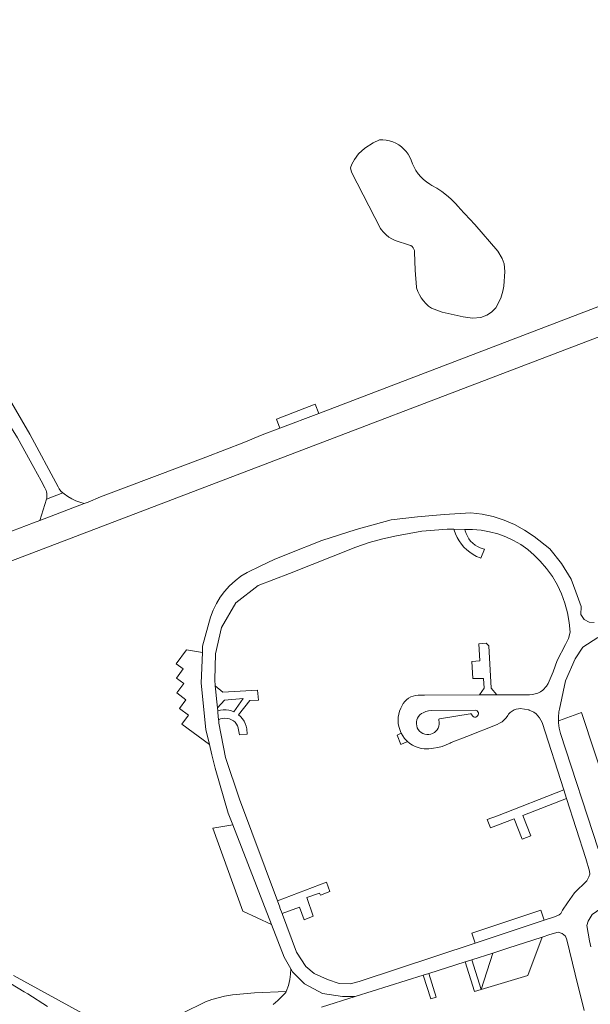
# Model space of a CAD drawing. Header units: metres. Extents: x 166325 to 190320, y 381923 to 404576.
# Tile 914 of 1056: x 177242 to 177371, y 399990 to 400213. Entities that reach past the tile are written whole.
import ezdxf

# ---------------------------------------------------------------- set-up
doc = ezdxf.new("R2010")
doc.units = ezdxf.units.M
for name, color, linetype, lineweight in [('B-WE-OG-WATER_MEER-GV', 8, 'Continuous', 18), ('B-WE-VH-VERHARDING_ASFALT-GV', 8, 'Continuous', 18), ('B-WE-VH-VERHARDING_BETONSTRAATSTEEN-GV', 8, 'Continuous', 18)]:
    doc.layers.add(name, color=color, linetype=linetype, lineweight=lineweight)

msp = doc.modelspace()

# ---------------------------------------------------------------- linework, layer by layer
at = {"layer": 'B-WE-OG-WATER_MEER-GV', "flags": 128}
msp.add_lwpolyline([(177341.346, 400170.113), (177341.107, 400170.4), (177340.235, 400171.368), (177339.306, 400172.282), (177338.322, 400173.136), (177337.287, 400173.929), (177336.206, 400174.656), (177335.082, 400175.316), (177334.588, 400175.596), (177333.858, 400176.085), (177333.176, 400176.638), (177332.547, 400177.251), (177331.976, 400177.919), (177331.469, 400178.635), (177331.028, 400179.395), (177330.659, 400180.192), (177330.364, 400181.019), (177330.072, 400181.676), (177329.696, 400182.332), (177329.253, 400182.943), (177328.748, 400183.505), (177328.186, 400184.01), (177327.574, 400184.453), (177326.919, 400184.829), (177326.228, 400185.133), (177325.508, 400185.362), (177324.768, 400185.515), (177324.016, 400185.588), (177323.261, 400185.581), (177321.817, 400184.912), (177319.972, 400183.685), (177318.495, 400182.431), (177317.604, 400181.144), (177317.022, 400180.134), (177316.724, 400179.249), (177316.924, 400178.268), (177323.47, 400165.561), (177323.632, 400165.341), (177324.156, 400164.721), (177324.739, 400164.156), (177325.374, 400163.651), (177326.055, 400163.212), (177326.777, 400162.841), (177330.016, 400161.838), (177330.33, 400161.707), (177330.616, 400161.503), (177330.849, 400161.24), (177331.017, 400160.931), (177331.11, 400160.592), (177331.125, 400160.241), (177331.321, 400156.194), (177331.563, 400152.349), (177331.618, 400152.154), (177331.891, 400151.375), (177332.238, 400150.625), (177332.655, 400149.912), (177333.139, 400149.243), (177333.686, 400148.624), (177334.29, 400148.061), (177334.946, 400147.559), (177337.405, 400146.712), (177342.14, 400145.609), (177344.241, 400145.333), (177346.09, 400145.518), (177347.445, 400146.015), (177348.521, 400146.712), (177349.449, 400147.651), (177350.617, 400149.888), (177351.1, 400151.443), (177351.316, 400152.59), (177351.547, 400155.864), (177351.361, 400157.604), (177350.904, 400158.828), (177349.956, 400160.472), (177344.751, 400166.495)], close=True, dxfattribs=at)
msp.add_lwpolyline([(177341.346, 400170.113), (177341.107, 400170.4), (177340.235, 400171.368), (177339.306, 400172.282), (177338.322, 400173.136), (177337.287, 400173.929), (177336.206, 400174.656), (177335.082, 400175.316), (177334.588, 400175.596), (177333.858, 400176.085), (177333.176, 400176.638), (177332.547, 400177.251), (177331.976, 400177.919), (177331.469, 400178.635), (177331.028, 400179.395), (177330.659, 400180.192), (177330.364, 400181.019), (177330.072, 400181.676), (177329.696, 400182.332), (177329.253, 400182.943), (177328.748, 400183.505), (177328.186, 400184.01), (177327.574, 400184.453), (177326.919, 400184.829), (177326.228, 400185.133), (177325.508, 400185.362), (177324.768, 400185.515), (177324.016, 400185.588), (177323.261, 400185.581), (177321.817, 400184.912), (177319.972, 400183.685), (177318.495, 400182.431), (177317.604, 400181.144), (177317.022, 400180.134), (177316.724, 400179.249), (177316.924, 400178.268), (177323.47, 400165.561), (177323.632, 400165.341), (177324.156, 400164.721), (177324.739, 400164.156), (177325.374, 400163.651), (177326.055, 400163.212), (177326.777, 400162.841), (177330.016, 400161.838), (177330.33, 400161.707), (177330.616, 400161.503), (177330.849, 400161.24), (177331.017, 400160.931), (177331.11, 400160.592), (177331.125, 400160.241), (177331.321, 400156.194), (177331.563, 400152.349), (177331.618, 400152.154), (177331.891, 400151.375), (177332.238, 400150.625), (177332.655, 400149.912), (177333.139, 400149.243), (177333.686, 400148.624), (177334.29, 400148.061), (177334.946, 400147.559), (177337.405, 400146.712), (177342.14, 400145.609), (177344.241, 400145.333), (177346.09, 400145.518), (177347.445, 400146.015), (177348.521, 400146.712), (177349.449, 400147.651), (177350.617, 400149.888), (177351.1, 400151.443), (177351.316, 400152.59), (177351.547, 400155.864), (177351.361, 400157.604), (177350.904, 400158.828), (177349.956, 400160.472), (177344.751, 400166.495)], close=True, dxfattribs=at)
at = {"layer": 'B-WE-VH-VERHARDING_ASFALT-GV', "flags": 128}
for points in [[(177232.697, 400087.678), (177420.873, 400159.46), (177418.933, 400165.504), (177414.404, 400163.95), (177309.548, 400123.856), (177300.79, 400120.507), (177296.766, 400118.968), (177292.618, 400117.303), (177284.1, 400113.996), (177260.344, 400104.988), (177257.538, 400103.826), (177256.647, 400103.484), (177246.662, 400099.646), (177245.193, 400099.127), (177202.502, 400082.868)], [(177232.697, 400087.678), (177420.873, 400159.46), (177418.933, 400165.504), (177414.404, 400163.95), (177309.548, 400123.856), (177300.79, 400120.507), (177296.766, 400118.968), (177292.618, 400117.303), (177284.1, 400113.996), (177260.344, 400104.988), (177257.538, 400103.826), (177256.647, 400103.484), (177246.662, 400099.646), (177245.193, 400099.127), (177202.502, 400082.868)], [(177371.672, 400076.611), (177370.528, 400076.752), (177369.39, 400077.296), (177368.686, 400078.475), (177368.697, 400080.247), (177367.548, 400083.588), (177366.451, 400086.446), (177364.318, 400089.945), (177361.679, 400093.253), (177358.126, 400096.073), (177355.983, 400097.507), (177353.717, 400098.736), (177351.347, 400099.749), (177348.893, 400100.539), (177346.376, 400101.098), (177343.818, 400101.421), (177337.82, 400101.044), (177331.835, 400100.503), (177325.867, 400099.797), (177317.985, 400097.664), (177310.226, 400095.123), (177302.609, 400092.18), (177299.517, 400090.829), (177296.45, 400089.423), (177293.409, 400087.96), (177291.994, 400087.069), (177290.666, 400086.052), (177289.437, 400084.917), (177288.317, 400083.675), (177287.316, 400082.336), (177286.441, 400080.911), (177285.7, 400079.412), (177285.099, 400077.851), (177283.354, 400071.3), (177283.29, 400069.847), (177282.985, 400062.913), (177284.09, 400052.486), (177284.895, 400049.098)], [(177371.672, 400076.611), (177370.528, 400076.752), (177369.39, 400077.296), (177368.686, 400078.475), (177368.697, 400080.247), (177367.548, 400083.588), (177366.451, 400086.446), (177364.318, 400089.945), (177361.679, 400093.253), (177358.126, 400096.073), (177355.983, 400097.507), (177353.717, 400098.736), (177351.347, 400099.749), (177348.893, 400100.539), (177346.376, 400101.098), (177343.818, 400101.421), (177337.82, 400101.044), (177331.835, 400100.503), (177325.867, 400099.797), (177317.985, 400097.664), (177310.226, 400095.123), (177302.609, 400092.18), (177299.517, 400090.829), (177296.45, 400089.423), (177293.409, 400087.96), (177291.994, 400087.069), (177290.666, 400086.052), (177289.437, 400084.917), (177288.317, 400083.675), (177287.316, 400082.336), (177286.441, 400080.911), (177285.7, 400079.412), (177285.099, 400077.851), (177283.354, 400071.3), (177283.29, 400069.847), (177282.985, 400062.913), (177284.09, 400052.486), (177284.895, 400049.098)], [(177372.577, 400025.547), (177364.065, 400051.575), (177363.794, 400052.788), (177363.641, 400054.021), (177363.629, 400054.444), (177363.607, 400055.263), (177363.693, 400056.502), (177363.813, 400057.074), (177365.164, 400063.501), (177367.385, 400068.434), (177369.101, 400071.041), (177372.481, 400073.236)], [(177372.577, 400025.547), (177364.065, 400051.575), (177363.794, 400052.788), (177363.641, 400054.021), (177363.629, 400054.444), (177363.607, 400055.263), (177363.693, 400056.502), (177363.813, 400057.074), (177365.164, 400063.501), (177367.385, 400068.434), (177369.101, 400071.041), (177372.481, 400073.236)], [(177284.895, 400049.098), (177285.452, 400046.755), (177286.17, 400043.734), (177289.112, 400033.618), (177290.127, 400031.009), (177298.879, 400008.495), (177301.765, 400001.068), (177303.223, 399998.45), (177303.599, 399997.775), (177306.31, 399995.091), (177310.398, 399992.905), (177314.875, 399992.243), (177317.754, 399992.207), (177333.102, 399997.04), (177334.371, 399997.442), (177342.58, 400000.043), (177344.05, 400000.509), (177348.835, 400002.026), (177352.224, 400003.1), (177359.973, 400005.642), (177361.658, 400006.195), (177363.52, 400006.746), (177364.441, 400006.468), (177365.215, 400005.81), (177365.502, 400005), (177367.411, 399997.269), (177369.43, 399989.09)], [(177284.895, 400049.098), (177285.452, 400046.755), (177286.17, 400043.734), (177289.112, 400033.618), (177290.127, 400031.009), (177298.879, 400008.495), (177301.765, 400001.068), (177303.223, 399998.45), (177303.599, 399997.775), (177306.31, 399995.091), (177310.398, 399992.905), (177314.875, 399992.243), (177317.754, 399992.207), (177333.102, 399997.04), (177334.371, 399997.442), (177342.58, 400000.043), (177344.05, 400000.509), (177348.835, 400002.026), (177352.224, 400003.1), (177359.973, 400005.642), (177361.658, 400006.195), (177363.52, 400006.746), (177364.441, 400006.468), (177365.215, 400005.81), (177365.502, 400005), (177367.411, 399997.269), (177369.43, 399989.09)], [(177370.926, 400003.454), (177370.58, 400004.813), (177370.036, 400008.244), (177370.335, 400009.205), (177371.248, 400010.759), (177373.143, 400012.054), (177387.088, 400016.399), (177408.853, 400023.244), (177420.817, 400027.006), (177421.298, 400027.157), (177428.69, 400029.482), (177431.665, 400030.423), (177432.061, 400030.548), (177447.312, 400035.37), (177472.557, 400043.177), (177472.962, 400043.302)], [(177370.926, 400003.454), (177370.58, 400004.813), (177370.036, 400008.244), (177370.335, 400009.205), (177371.248, 400010.759), (177373.143, 400012.054), (177387.088, 400016.399), (177408.853, 400023.244), (177420.817, 400027.006), (177421.298, 400027.157), (177428.69, 400029.482), (177431.665, 400030.423), (177432.061, 400030.548), (177447.312, 400035.37), (177472.557, 400043.177), (177472.962, 400043.302)], [(177310.179, 399989.828), (177317.754, 399992.207), (177314.875, 399992.243), (177310.398, 399992.905), (177306.31, 399995.091), (177303.599, 399997.775), (177303.223, 399998.45), (177303.203, 399997.3), (177303.009, 399996.096), (177302.726, 399994.72), (177302.207, 399993.37), (177302.123, 399993.15), (177300.279, 399991.284), (177299.29, 399990.446)], [(177310.179, 399989.828), (177317.754, 399992.207), (177314.875, 399992.243), (177310.398, 399992.905), (177306.31, 399995.091), (177303.599, 399997.775), (177303.223, 399998.45), (177303.203, 399997.3), (177303.009, 399996.096), (177302.726, 399994.72), (177302.207, 399993.37), (177302.123, 399993.15), (177300.279, 399991.284), (177299.29, 399990.446)]]:
    msp.add_lwpolyline(points, dxfattribs=at)
for points in [[(177286.209, 400062.37), (177286.083, 400063.681), (177286.246, 400069.535), (177287.579, 400075.49), (177290.818, 400081.11), (177295.877, 400084.966), (177302.914, 400087.735), (177317.939, 400093.647), (177320.941, 400094.681), (177323.996, 400095.543), (177327.096, 400096.229), (177332.756, 400097.26), (177338.492, 400097.718), (177339.991, 400097.687), (177342.518, 400097.635), (177344.244, 400097.599), (177346.157, 400097.452), (177348.049, 400097.134), (177349.905, 400096.648), (177351.71, 400095.998), (177353.449, 400095.188), (177355.109, 400094.226), (177356.676, 400093.119), (177358.138, 400091.876), (177359.482, 400090.507), (177360.935, 400088.821), (177362.231, 400087.011), (177363.36, 400085.092), (177364.312, 400083.08), (177365.08, 400080.991), (177365.657, 400078.841), (177366.04, 400076.648), (177366.224, 400074.43), (177365.898, 400073.027), (177365.194, 400071.679), (177363.294, 400068.04), (177362.384, 400065.52), (177361.303, 400062.843), (177360.902, 400062.252), (177360.081, 400061.346), (177359.543, 400060.997), (177358.966, 400060.718), (177358.358, 400060.513), (177357.73, 400060.385), (177357.091, 400060.336), (177356.795, 400060.34), (177349.686, 400060.301), (177345.832, 400060.28), (177333.431, 400060.211), (177332.536, 400060.206), (177331.963, 400060.231), (177331.391, 400060.176), (177330.833, 400060.043), (177330.299, 400059.833), (177329.799, 400059.55), (177329.343, 400059.202), (177328.94, 400058.793), (177328.597, 400058.332), (177328.375, 400057.939), (177328.035, 400057.316), (177327.768, 400056.659), (177327.576, 400055.975), (177327.462, 400055.275), (177327.427, 400054.566), (177327.473, 400053.857), (177327.598, 400053.158), (177327.801, 400052.478), (177328.079, 400051.825), (177328.159, 400051.668), (177328.499, 400051.049), (177328.907, 400050.473), (177329.377, 400049.947), (177329.53, 400049.8), (177330.069, 400049.351), (177330.655, 400048.966), (177331.282, 400048.648), (177331.94, 400048.403), (177332.621, 400048.233), (177333.317, 400048.14), (177334.018, 400048.125), (177334.409, 400048.152), (177335.405, 400048.253), (177336.391, 400048.433), (177337.358, 400048.691), (177338.302, 400049.026), (177339.216, 400049.434), (177339.441, 400049.549), (177342.966, 400050.933), (177349.772, 400053.606), (177350.349, 400053.887), (177350.887, 400054.237), (177351.378, 400054.652), (177351.813, 400055.124), (177352.186, 400055.647), (177352.371, 400055.968), (177352.725, 400056.342), (177353.133, 400056.655), (177353.584, 400056.902), (177354.069, 400057.077), (177354.574, 400057.174), (177355.004, 400057.194), (177356.92, 400056.898), (177356.998, 400056.874), (177357.557, 400056.656), (177358.083, 400056.366), (177358.565, 400056.009), (177358.996, 400055.591), (177359.367, 400055.119), (177359.673, 400054.602), (177359.907, 400054.049), (177364.801, 400038.838), (177365.422, 400036.909), (177369.775, 400023.381), (177370.65, 400020.487), (177370.659, 400019.822), (177370.447, 400019.222), (177369.989, 400018.345), (177367.204, 400015.636), (177365.614, 400013.369), (177364.559, 400011.737), (177364.163, 400010.979), (177363.734, 400010.645), (177362.943, 400010.296), (177360.377, 400009.446), (177344.788, 400004.282), (177318.623, 399995.616), (177316.621, 399995.088), (177314.126, 399995.172), (177311.545, 399996.063), (177308.489, 399997.405), (177306.664, 399998.966), (177304.528, 400002.265), (177301.359, 400010.742), (177301.285, 400010.94), (177300.798, 400012.243), (177300.74, 400012.399), (177300.208, 400013.827), (177291.668, 400036.751), (177288.512, 400046.166), (177287.018, 400053.902), (177286.969, 400054.417), (177286.945, 400054.669), (177286.783, 400056.362), (177286.75, 400056.702), (177286.688, 400057.358), (177286.557, 400058.723), (177286.279, 400061.635)], [(177286.209, 400062.37), (177286.083, 400063.681), (177286.246, 400069.535), (177287.579, 400075.49), (177290.818, 400081.11), (177295.877, 400084.966), (177302.914, 400087.735), (177317.939, 400093.647), (177320.941, 400094.681), (177323.996, 400095.543), (177327.096, 400096.229), (177332.756, 400097.26), (177338.492, 400097.718), (177339.991, 400097.687), (177342.518, 400097.635), (177344.244, 400097.599), (177346.157, 400097.452), (177348.049, 400097.134), (177349.905, 400096.648), (177351.71, 400095.998), (177353.449, 400095.188), (177355.109, 400094.226), (177356.676, 400093.119), (177358.138, 400091.876), (177359.482, 400090.507), (177360.935, 400088.821), (177362.231, 400087.011), (177363.36, 400085.092), (177364.312, 400083.08), (177365.08, 400080.991), (177365.657, 400078.841), (177366.04, 400076.648), (177366.224, 400074.43), (177365.898, 400073.027), (177365.194, 400071.679), (177363.294, 400068.04), (177362.384, 400065.52), (177361.303, 400062.843), (177360.902, 400062.252), (177360.081, 400061.346), (177359.543, 400060.997), (177358.966, 400060.718), (177358.358, 400060.513), (177357.73, 400060.385), (177357.091, 400060.336), (177356.795, 400060.34), (177349.686, 400060.301), (177345.832, 400060.28), (177333.431, 400060.211), (177332.536, 400060.206), (177331.963, 400060.231), (177331.391, 400060.176), (177330.833, 400060.043), (177330.299, 400059.833), (177329.799, 400059.55), (177329.343, 400059.202), (177328.94, 400058.793), (177328.597, 400058.332), (177328.375, 400057.939), (177328.035, 400057.316), (177327.768, 400056.659), (177327.576, 400055.975), (177327.462, 400055.275), (177327.427, 400054.566), (177327.473, 400053.857), (177327.598, 400053.158), (177327.801, 400052.478), (177328.079, 400051.825), (177328.159, 400051.668), (177328.499, 400051.049), (177328.907, 400050.473), (177329.377, 400049.947), (177329.53, 400049.8), (177330.069, 400049.351), (177330.655, 400048.966), (177331.282, 400048.648), (177331.94, 400048.403), (177332.621, 400048.233), (177333.317, 400048.14), (177334.018, 400048.125), (177334.409, 400048.152), (177335.405, 400048.253), (177336.391, 400048.433), (177337.358, 400048.691), (177338.302, 400049.026), (177339.216, 400049.434), (177339.441, 400049.549), (177342.966, 400050.933), (177349.772, 400053.606), (177350.349, 400053.887), (177350.887, 400054.237), (177351.378, 400054.652), (177351.813, 400055.124), (177352.186, 400055.647), (177352.371, 400055.968), (177352.725, 400056.342), (177353.133, 400056.655), (177353.584, 400056.902), (177354.069, 400057.077), (177354.574, 400057.174), (177355.004, 400057.194), (177356.92, 400056.898), (177356.998, 400056.874), (177357.557, 400056.656), (177358.083, 400056.366), (177358.565, 400056.009), (177358.996, 400055.591), (177359.367, 400055.119), (177359.673, 400054.602), (177359.907, 400054.049), (177364.801, 400038.838), (177365.422, 400036.909), (177369.775, 400023.381), (177370.65, 400020.487), (177370.659, 400019.822), (177370.447, 400019.222), (177369.989, 400018.345), (177367.204, 400015.636), (177365.614, 400013.369), (177364.559, 400011.737), (177364.163, 400010.979), (177363.734, 400010.645), (177362.943, 400010.296), (177360.377, 400009.446), (177344.788, 400004.282), (177318.623, 399995.616), (177316.621, 399995.088), (177314.126, 399995.172), (177311.545, 399996.063), (177308.489, 399997.405), (177306.664, 399998.966), (177304.528, 400002.265), (177301.359, 400010.742), (177301.285, 400010.94), (177300.798, 400012.243), (177300.74, 400012.399), (177300.208, 400013.827), (177291.668, 400036.751), (177288.512, 400046.166), (177287.018, 400053.902), (177286.969, 400054.417), (177286.945, 400054.669), (177286.783, 400056.362), (177286.75, 400056.702), (177286.688, 400057.358), (177286.557, 400058.723), (177286.279, 400061.635)], [(177331.63, 400053.287), (177331.559, 400053.735), (177331.568, 400054.19), (177331.656, 400054.636), (177331.82, 400055.059), (177332.057, 400055.447), (177332.357, 400055.788), (177332.713, 400056.071), (177333.113, 400056.287), (177333.691, 400056.53), (177334.293, 400056.697), (177334.878, 400056.783), (177344.828, 400056.854), (177345.072, 400056.802), (177345.286, 400056.675), (177345.45, 400056.487), (177345.546, 400056.258), (177345.565, 400056.009), (177345.505, 400055.768), (177345.372, 400055.557), (177345.179, 400055.399), (177344.947, 400055.31), (177344.698, 400055.299), (177344.458, 400055.367), (177344.379, 400055.41), (177344.187, 400055.583), (177344.057, 400055.807), (177344.021, 400055.922), (177343.935, 400056.022), (177343.808, 400056.056), (177343.705, 400056.027), (177336.752, 400054.911), (177336.647, 400054.838), (177336.603, 400054.717), (177336.632, 400054.602), (177336.714, 400054.156), (177336.717, 400053.701), (177336.64, 400053.253), (177336.486, 400052.826), (177336.259, 400052.432), (177335.967, 400052.084), (177335.619, 400051.792), (177335.225, 400051.566), (177334.797, 400051.412), (177334.349, 400051.335), (177333.895, 400051.338), (177333.448, 400051.421), (177333.022, 400051.58), (177332.631, 400051.812), (177332.287, 400052.108), (177331.999, 400052.46), (177331.778, 400052.857)], [(177331.63, 400053.287), (177331.559, 400053.735), (177331.568, 400054.19), (177331.656, 400054.636), (177331.82, 400055.059), (177332.057, 400055.447), (177332.357, 400055.788), (177332.713, 400056.071), (177333.113, 400056.287), (177333.691, 400056.53), (177334.293, 400056.697), (177334.878, 400056.783), (177344.828, 400056.854), (177345.072, 400056.802), (177345.286, 400056.675), (177345.45, 400056.487), (177345.546, 400056.258), (177345.565, 400056.009), (177345.505, 400055.768), (177345.372, 400055.557), (177345.179, 400055.399), (177344.947, 400055.31), (177344.698, 400055.299), (177344.458, 400055.367), (177344.379, 400055.41), (177344.187, 400055.583), (177344.057, 400055.807), (177344.021, 400055.922), (177343.935, 400056.022), (177343.808, 400056.056), (177343.705, 400056.027), (177336.752, 400054.911), (177336.647, 400054.838), (177336.603, 400054.717), (177336.632, 400054.602), (177336.714, 400054.156), (177336.717, 400053.701), (177336.64, 400053.253), (177336.486, 400052.826), (177336.259, 400052.432), (177335.967, 400052.084), (177335.619, 400051.792), (177335.225, 400051.566), (177334.797, 400051.412), (177334.349, 400051.335), (177333.895, 400051.338), (177333.448, 400051.421), (177333.022, 400051.58), (177332.631, 400051.812), (177332.287, 400052.108), (177331.999, 400052.46), (177331.778, 400052.857)]]:
    msp.add_lwpolyline(points, close=True, dxfattribs=at)
at = {"layer": 'B-WE-VH-VERHARDING_BETONSTRAATSTEEN-GV', "flags": 128}
for points in [[(177182.961, 400212.71), (177191.29, 400199.308), (177194.671, 400193.867), (177201.861, 400182.297), (177204.387, 400178.233), (177208.768, 400171.184), (177241.602, 400118.35), (177245.28, 400111.633), (177246.946, 400108.648), (177247.754, 400107.035)], [(177182.961, 400212.71), (177191.29, 400199.308), (177194.671, 400193.867), (177201.861, 400182.297), (177204.387, 400178.233), (177208.768, 400171.184), (177241.602, 400118.35), (177245.28, 400111.633), (177246.946, 400108.648), (177247.754, 400107.035)], [(177248.135, 400104.463), (177251.784, 400105.902), (177251.364, 400106.324), (177251.004, 400106.799), (177250.748, 400107.241), (177244.396, 400119.128), (177239.243, 400127.954)], [(177248.135, 400104.463), (177251.784, 400105.902), (177251.364, 400106.324), (177251.004, 400106.799), (177250.748, 400107.241), (177244.396, 400119.128), (177239.243, 400127.954)], [(177236.46, 399997.279), (177243.097, 399993.288), (177243.905, 399992.829), (177248.335, 399989.975)], [(177236.46, 399997.279), (177243.097, 399993.288), (177243.905, 399992.829), (177248.335, 399989.975)], [(177258.67, 399987.095), (177240.678, 399996.981)], [(177258.67, 399987.095), (177240.678, 399996.981)], [(177299.29, 399990.446), (177300.279, 399991.284), (177302.123, 399993.15), (177302.207, 399993.37), (177295.033, 399993.046), (177290.102, 399992.61), (177288.308, 399992.305), (177286.851, 399991.952), (177285.425, 399991.526), (177284.015, 399991.021), (177278.809, 399988.487)], [(177299.29, 399990.446), (177300.279, 399991.284), (177302.123, 399993.15), (177302.207, 399993.37), (177295.033, 399993.046), (177290.102, 399992.61), (177288.308, 399992.305), (177286.851, 399991.952), (177285.425, 399991.526), (177284.015, 399991.021), (177278.809, 399988.487)]]:
    msp.add_lwpolyline(points, dxfattribs=at)
for points in [[(177300, 400122.572), (177300.79, 400120.507), (177309.548, 400123.856), (177308.762, 400125.911)], [(177300, 400122.572), (177300.79, 400120.507), (177309.548, 400123.856), (177308.762, 400125.911)], [(177256.647, 400103.484), (177255.676, 400103.77), (177254.731, 400104.133), (177253.818, 400104.569), (177252.942, 400105.076), (177252.109, 400105.65), (177251.784, 400105.902), (177248.135, 400104.463), (177246.662, 400099.646)], [(177256.647, 400103.484), (177255.676, 400103.77), (177254.731, 400104.133), (177253.818, 400104.569), (177252.942, 400105.076), (177252.109, 400105.65), (177251.784, 400105.902), (177248.135, 400104.463), (177246.662, 400099.646)], [(177339.991, 400097.687), (177340.069, 400097.473), (177340.372, 400096.638), (177340.749, 400095.834), (177341.197, 400095.067), (177341.711, 400094.343), (177342.289, 400093.668), (177342.925, 400093.049), (177343.615, 400092.489), (177344.352, 400091.993), (177345.13, 400091.565), (177345.944, 400091.209), (177346.112, 400091.147), (177346.898, 400093.214), (177346.6, 400093.284), (177345.966, 400093.491), (177345.362, 400093.773), (177344.795, 400094.125), (177344.275, 400094.543), (177343.808, 400095.019), (177343.401, 400095.548), (177343.061, 400096.122), (177342.792, 400096.733), (177342.598, 400097.371), (177342.518, 400097.635)], [(177339.991, 400097.687), (177340.069, 400097.473), (177340.372, 400096.638), (177340.749, 400095.834), (177341.197, 400095.067), (177341.711, 400094.343), (177342.289, 400093.668), (177342.925, 400093.049), (177343.615, 400092.489), (177344.352, 400091.993), (177345.13, 400091.565), (177345.944, 400091.209), (177346.112, 400091.147), (177346.898, 400093.214), (177346.6, 400093.284), (177345.966, 400093.491), (177345.362, 400093.773), (177344.795, 400094.125), (177344.275, 400094.543), (177343.808, 400095.019), (177343.401, 400095.548), (177343.061, 400096.122), (177342.792, 400096.733), (177342.598, 400097.371), (177342.518, 400097.635)], [(177277.367, 400067.324), (177278.95, 400066.148), (177277.431, 400064.103), (177279.091, 400062.869), (177277.517, 400060.751), (177279.593, 400059.207), (177278.116, 400057.22), (177280.144, 400055.713), (177278.668, 400053.726), (177284.895, 400049.098), (177284.09, 400052.486), (177282.985, 400062.913), (177283.29, 400069.847), (177279.69, 400070.449)], [(177277.367, 400067.324), (177278.95, 400066.148), (177277.431, 400064.103), (177279.091, 400062.869), (177277.517, 400060.751), (177279.593, 400059.207), (177278.116, 400057.22), (177280.144, 400055.713), (177278.668, 400053.726), (177284.895, 400049.098), (177284.09, 400052.486), (177282.985, 400062.913), (177283.29, 400069.847), (177279.69, 400070.449)], [(177347.907, 400071.397), (177347.293, 400071.943), (177345.613, 400071.842), (177345.845, 400067.984), (177344.075, 400067.877), (177344.309, 400063.985), (177346.715, 400063.999), (177346.852, 400061.802), (177345.832, 400060.28), (177349.686, 400060.301), (177348.425, 400061.838)], [(177347.907, 400071.397), (177347.293, 400071.943), (177345.613, 400071.842), (177345.845, 400067.984), (177344.075, 400067.877), (177344.309, 400063.985), (177346.715, 400063.999), (177346.852, 400061.802), (177345.832, 400060.28), (177349.686, 400060.301), (177348.425, 400061.838)], [(177295.761, 400061.403), (177287.903, 400060.913), (177286.209, 400062.37), (177286.279, 400061.635), (177286.557, 400058.723), (177286.688, 400057.358), (177288.284, 400059.142), (177292.47, 400059.453), (177290.37, 400056.496), (177289.88, 400056.687), (177289.265, 400056.848), (177288.634, 400056.931), (177287.998, 400056.934), (177287.367, 400056.857), (177286.75, 400056.702), (177286.783, 400056.362), (177286.945, 400054.669), (177287.405, 400054.868), (177287.892, 400054.992), (177288.391, 400055.037), (177288.892, 400055.002), (177289.381, 400054.889), (177289.845, 400054.699), (177290.274, 400054.438), (177290.655, 400054.112), (177290.981, 400053.729), (177291.241, 400053.3), (177291.311, 400053.15), (177291.633, 400051.27), (177293.412, 400051.417), (177293.297, 400052.626), (177293.172, 400053.219), (177292.966, 400053.82), (177292.686, 400054.391), (177292.337, 400054.923), (177291.923, 400055.406), (177291.453, 400055.834), (177293.99, 400059.015), (177295.928, 400059.084)], [(177295.761, 400061.403), (177287.903, 400060.913), (177286.209, 400062.37), (177286.279, 400061.635), (177286.557, 400058.723), (177286.688, 400057.358), (177288.284, 400059.142), (177292.47, 400059.453), (177290.37, 400056.496), (177289.88, 400056.687), (177289.265, 400056.848), (177288.634, 400056.931), (177287.998, 400056.934), (177287.367, 400056.857), (177286.75, 400056.702), (177286.783, 400056.362), (177286.945, 400054.669), (177287.405, 400054.868), (177287.892, 400054.992), (177288.391, 400055.037), (177288.892, 400055.002), (177289.381, 400054.889), (177289.845, 400054.699), (177290.274, 400054.438), (177290.655, 400054.112), (177290.981, 400053.729), (177291.241, 400053.3), (177291.311, 400053.15), (177291.633, 400051.27), (177293.412, 400051.417), (177293.297, 400052.626), (177293.172, 400053.219), (177292.966, 400053.82), (177292.686, 400054.391), (177292.337, 400054.923), (177291.923, 400055.406), (177291.453, 400055.834), (177293.99, 400059.015), (177295.928, 400059.084)], [(177372.577, 400025.547), (177372.932, 400025.664), (177378.312, 400027.431), (177377.644, 400029.465), (177368.832, 400056.294), (177363.871, 400054.53), (177363.629, 400054.444), (177363.641, 400054.021), (177363.794, 400052.788), (177364.065, 400051.575)], [(177372.577, 400025.547), (177372.932, 400025.664), (177378.312, 400027.431), (177377.644, 400029.465), (177368.832, 400056.294), (177363.871, 400054.53), (177363.629, 400054.444), (177363.641, 400054.021), (177363.794, 400052.788), (177364.065, 400051.575)], [(177328.907, 400050.473), (177328.499, 400051.049), (177328.159, 400051.668), (177327.247, 400051.24), (177328.06, 400049.077), (177329.53, 400049.8), (177329.377, 400049.947)], [(177328.907, 400050.473), (177328.499, 400051.049), (177328.159, 400051.668), (177327.247, 400051.24), (177328.06, 400049.077), (177329.53, 400049.8), (177329.377, 400049.947)], [(177365.422, 400036.909), (177364.801, 400038.838), (177349.852, 400033.04), (177347.56, 400032.151), (177348.271, 400030.262), (177353.654, 400032.348), (177355.442, 400027.734), (177357.351, 400028.481), (177355.565, 400033.089)], [(177365.422, 400036.909), (177364.801, 400038.838), (177349.852, 400033.04), (177347.56, 400032.151), (177348.271, 400030.262), (177353.654, 400032.348), (177355.442, 400027.734), (177357.351, 400028.481), (177355.565, 400033.089)], [(177290.127, 400031.009), (177285.644, 400030.201), (177292.435, 400011.496), (177298.879, 400008.495)], [(177290.127, 400031.009), (177285.644, 400030.201), (177292.435, 400011.496), (177298.879, 400008.495)], [(177306.82, 400014.552), (177309.701, 400015.572), (177309.909, 400015.093), (177312.066, 400015.901), (177311.275, 400018.004), (177300.208, 400013.827), (177300.74, 400012.399), (177300.798, 400012.243), (177301.285, 400010.94), (177305.173, 400012.394), (177306.248, 400009.517), (177308.311, 400010.338)], [(177306.82, 400014.552), (177309.701, 400015.572), (177309.909, 400015.093), (177312.066, 400015.901), (177311.275, 400018.004), (177300.208, 400013.827), (177300.74, 400012.399), (177300.798, 400012.243), (177301.285, 400010.94), (177305.173, 400012.394), (177306.248, 400009.517), (177308.311, 400010.338)], [(177360.377, 400009.446), (177359.638, 400011.676), (177344.049, 400006.512), (177344.788, 400004.282)], [(177360.377, 400009.446), (177359.638, 400011.676), (177344.049, 400006.512), (177344.788, 400004.282)], [(177359.973, 400005.642), (177352.224, 400003.1), (177348.835, 400002.026), (177346.177, 399993.797), (177356.727, 399996.958)], [(177359.973, 400005.642), (177352.224, 400003.1), (177348.835, 400002.026), (177346.177, 399993.797), (177356.727, 399996.958)], [(177344.05, 400000.509), (177342.58, 400000.043), (177344.7, 399993.354), (177346.177, 399993.797)], [(177344.05, 400000.509), (177342.58, 400000.043), (177344.7, 399993.354), (177346.177, 399993.797)], [(177334.371, 399997.442), (177333.102, 399997.04), (177334.786, 399991.727), (177336.061, 399992.11)], [(177334.371, 399997.442), (177333.102, 399997.04), (177334.786, 399991.727), (177336.061, 399992.11)]]:
    msp.add_lwpolyline(points, close=True, dxfattribs=at)
at = {"layer": 'B-WE-VH-VERHARDING_BETONSTRAATSTEEN-GV'}
msp.add_lwpolyline([(177247.754, 400107.035, -0.206417), (177248.135, 400104.463)], format="xyb", dxfattribs=at)
msp.add_lwpolyline([(177247.754, 400107.035, -0.206417), (177248.135, 400104.463)], format="xyb", dxfattribs=at)

doc.saveas('drawing.dxf')
